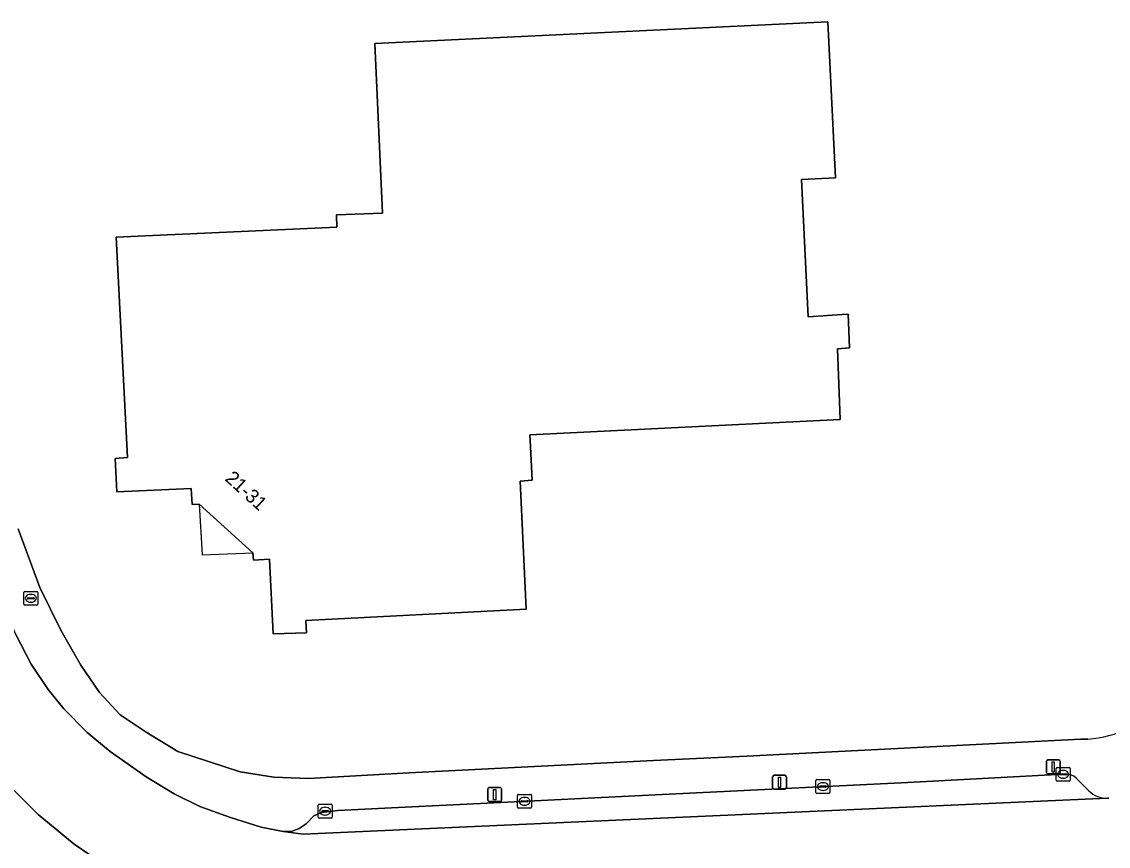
# Model space of a CAD drawing. Extents: x 157692 to 159674, y 381452 to 383291.
# Drawn here: x 157922.9 to 158001.5, y 381592.9 to 381652.5 of the extents above; entities that cross this region are included whole.
import ezdxf

# ---------------------------------------------------------------- set-up
doc = ezdxf.new("R2010")
doc.units = 0
for name, color, linetype in [('IMGEO_Brandkraan', 7, 'Continuous'), ('IMGEO_Erf', 7, 'Continuous'), ('IMGEO_Kolk', 7, 'Continuous'), ('IMGEO_Lichtmast', 7, 'Continuous'), ('IMGEO_Pand', 7, 'Continuous'), ('IMGEO_Pand_nummerreeks', 7, 'Continuous'), ('IMGEO_Pand_overbouw', 7, 'Continuous'), ('IMGEO_Parkeervlak_gesloten', 7, 'Continuous'), ('IMGEO_Rijbaan_lokaal_gesloten', 7, 'Continuous'), ('IMGEO_Rijbaan_lokaal_open', 7, 'Continuous'), ('IMGEO_Voetpad_open', 7, 'Continuous')]:
    doc.layers.add(name, color=color, linetype=linetype)

msp = doc.modelspace()

# ---------------------------------------------------------------- linework, layer by layer
at = {"layer": 'IMGEO_Brandkraan'}
for p, q in [((157923.045, 381610.378), (157923.045, 381611.23)), ((157923.12, 381611.304), (157923.972, 381611.304)), ((157923.304, 381610.798), (157923.304, 381610.81)), ((157923.742, 381610.761), (157923.344, 381610.761)), ((157923.347, 381610.847), (157923.745, 381610.847)), ((157923.556, 381610.524), (157923.531, 381610.524)), ((157923.533, 381611.084), (157923.558, 381611.084)), ((157923.788, 381610.81), (157923.788, 381610.798)), ((157924.046, 381611.23), (157924.046, 381610.378)), ((157923.972, 381610.304), (157923.12, 381610.304))]:
    msp.add_line(p, q, dxfattribs=at)
for points in [[(157923.045, 381610.378), (157923.045, 381611.23)], [(157923.12, 381611.304), (157923.972, 381611.304)], [(157924.046, 381611.23), (157924.046, 381610.378)], [(157923.972, 381610.304), (157923.12, 381610.304)]]:
    msp.add_lwpolyline(points, dxfattribs=at)
for centre, radius, start, end in [((157923.122, 381611.228), 0.0765, 91.55205, 178.44795), ((157923.122, 381611.228), 0.0765, 91.55205, 178.44795), ((157923.344, 381610.807), 0.0403, 85.87752, 175.75265), ((157923.341, 381610.797), 0.0366, 178.93798, 274.71019), ((157923.745, 381610.804), 0.043, 264.86636, 352.45326), ((157923.749, 381610.809), 0.0386, 1.73085, 96.63898), ((157923.97, 381611.228), 0.0765, 1.55205, 88.44795), ((157923.97, 381611.228), 0.0765, 1.55205, 88.44795), ((157923.122, 381610.38), 0.0765, 181.55205, 268.44795), ((157923.122, 381610.38), 0.0765, 181.55205, 268.44795), ((157923.97, 381610.38), 0.0765, 271.55205, 358.44795), ((157923.97, 381610.38), 0.0765, 271.55205, 358.44795)]:
    msp.add_arc(centre, radius, start, end, dxfattribs=at)
for centre, major_axis, ratio, start_param, end_param in [((157923.532, 381610.804), (-0.387, 0.002), 0.722429, 4.712389, 7.853982), ((157923.557, 381610.804), (-0.39, 0.002), 0.717154, 1.570796, 4.712389)]:
    msp.add_ellipse(centre, major_axis=major_axis, ratio=ratio, start_param=start_param, end_param=end_param, dxfattribs=at)
at = {"layer": 'IMGEO_Erf'}
msp.add_lwpolyline([(157981.737, 381641.204), (157979.28, 381641.078), (157979.774, 381631.161), (157982.232, 381631.323), (157982.646, 381631.35), (157982.763, 381628.908), (157981.885, 381628.842), (157982.085, 381623.74), (157959.636, 381622.61), (157959.676, 381621.775), (157959.791, 381619.336), (157958.942, 381619.275), (157959.38, 381610.007), (157943.445, 381609.208), (157943.481, 381608.314), (157941.077, 381608.244), (157940.808, 381613.63), (157939.637, 381613.565), (157939.592, 381614.082), (157935.72, 381617.615), (157935.205, 381617.594), (157935.146, 381618.731), (157929.771, 381618.502), (157929.656, 381620.921), (157930.545, 381620.976), (157929.724, 381636.919), (157945.679, 381637.634), (157945.647, 381638.532), (157948.99, 381638.639), (157948.429, 381650.907), (157981.178, 381652.486)], close=True, dxfattribs=at)
msp.add_lwpolyline([(157922.624, 381615.817), (157924.2, 381611.589), (157925.712, 381608.5), (157927.171, 381605.97), (157928.512, 381603.995), (157930.007, 381602.373), (157931.89, 381601.119), (157934.17, 381599.736), (157938.678, 381598.262), (157941.118, 381597.881), (157943.627, 381597.785), (157950.884, 381598.177), (157968.585, 381599.074), (157975.32, 381599.4), (157999.488, 381600.615), (158000, 381600.627)], dxfattribs=at)
msp.add_arc((157999.568, 381608.009), 7.395, 273.3508, 320.84628, dxfattribs=at)
at = {"layer": 'IMGEO_Kolk'}
for p, q in [((157997.701, 381597.653), (157997.701, 381598.505)), ((157997.776, 381598.579), (157998.628, 381598.579)), ((157997.96, 381598.073), (157997.96, 381598.085)), ((157998.398, 381598.036), (157998, 381598.036)), ((157998.003, 381598.122), (157998.401, 381598.122)), ((157998.189, 381598.359), (157998.214, 381598.359)), ((157998.444, 381598.085), (157998.444, 381598.073)), ((157998.702, 381598.505), (157998.702, 381597.653)), ((157980.327, 381596.768), (157980.327, 381597.62)), ((157980.402, 381597.694), (157981.254, 381597.694)), ((157980.586, 381597.188), (157980.586, 381597.2)), ((157980.629, 381597.237), (157981.027, 381597.237)), ((157980.815, 381597.474), (157980.84, 381597.474)), ((157981.07, 381597.2), (157981.07, 381597.188)), ((157981.328, 381597.62), (157981.328, 381596.768)), ((157998.628, 381597.579), (157997.776, 381597.579)), ((157998.212, 381597.799), (157998.187, 381597.799)), ((157958.749, 381595.703), (157958.749, 381596.555)), ((157958.824, 381596.629), (157959.676, 381596.629)), ((157959.237, 381596.409), (157959.262, 381596.409)), ((157959.75, 381596.555), (157959.75, 381595.703)), ((157981.254, 381596.694), (157980.402, 381596.694)), ((157981.024, 381597.151), (157980.626, 381597.151)), ((157980.838, 381596.914), (157980.813, 381596.914)), ((157944.331, 381594.987), (157944.331, 381595.839)), ((157944.406, 381595.913), (157945.258, 381595.913)), ((157944.819, 381595.693), (157944.844, 381595.693)), ((157945.332, 381595.839), (157945.332, 381594.987)), ((157959.676, 381595.629), (157958.824, 381595.629)), ((157959.008, 381596.123), (157959.008, 381596.135)), ((157959.446, 381596.086), (157959.048, 381596.086)), ((157959.051, 381596.172), (157959.449, 381596.172)), ((157959.26, 381595.849), (157959.235, 381595.849)), ((157959.492, 381596.135), (157959.492, 381596.123)), ((157945.258, 381594.913), (157944.406, 381594.913)), ((157944.59, 381595.407), (157944.59, 381595.419)), ((157945.028, 381595.37), (157944.63, 381595.37)), ((157944.633, 381595.456), (157945.031, 381595.456)), ((157944.842, 381595.133), (157944.817, 381595.133)), ((157945.074, 381595.419), (157945.074, 381595.407))]:
    msp.add_line(p, q, dxfattribs=at)
for points in [[(157997.701, 381597.653), (157997.701, 381598.505)], [(157997.776, 381598.579), (157998.628, 381598.579)], [(157998.702, 381598.505), (157998.702, 381597.653)], [(157980.327, 381596.768), (157980.327, 381597.62)], [(157980.402, 381597.694), (157981.254, 381597.694)], [(157981.328, 381597.62), (157981.328, 381596.768)], [(157998.628, 381597.579), (157997.776, 381597.579)], [(157958.749, 381595.703), (157958.749, 381596.555)], [(157958.824, 381596.629), (157959.676, 381596.629)], [(157959.75, 381596.555), (157959.75, 381595.703)], [(157981.254, 381596.694), (157980.402, 381596.694)], [(157944.331, 381594.987), (157944.331, 381595.839)], [(157944.406, 381595.913), (157945.258, 381595.913)], [(157945.332, 381595.839), (157945.332, 381594.987)], [(157959.676, 381595.629), (157958.824, 381595.629)], [(157945.258, 381594.913), (157944.406, 381594.913)]]:
    msp.add_lwpolyline(points, dxfattribs=at)
for centre, radius, start, end in [((157997.778, 381598.503), 0.0765, 91.55205, 178.44795), ((157997.778, 381598.503), 0.0765, 91.55205, 178.44795), ((157998, 381598.082), 0.0403, 85.87752, 175.75265), ((157997.997, 381598.072), 0.0366, 178.93798, 274.71019), ((157998.401, 381598.079), 0.043, 264.86636, 352.45326), ((157998.405, 381598.084), 0.0386, 1.73085, 96.63898), ((157998.626, 381598.503), 0.0765, 1.55205, 88.44795), ((157998.626, 381598.503), 0.0765, 1.55205, 88.44795), ((157980.404, 381597.618), 0.0765, 91.55205, 178.44795), ((157980.404, 381597.618), 0.0765, 91.55205, 178.44795), ((157980.626, 381597.197), 0.0403, 85.87752, 175.75265), ((157980.623, 381597.187), 0.0366, 178.93798, 274.71019), ((157981.027, 381597.194), 0.043, 264.86636, 352.45326), ((157981.031, 381597.199), 0.0386, 1.73085, 96.63898), ((157981.252, 381597.618), 0.0765, 1.55205, 88.44795), ((157981.252, 381597.618), 0.0765, 1.55205, 88.44795), ((157997.778, 381597.655), 0.0765, 181.55205, 268.44795), ((157997.778, 381597.655), 0.0765, 181.55205, 268.44795), ((157998.626, 381597.655), 0.0765, 271.55205, 358.44795), ((157998.626, 381597.655), 0.0765, 271.55205, 358.44795), ((157958.826, 381596.553), 0.0765, 91.55205, 178.44795), ((157958.826, 381596.553), 0.0765, 91.55205, 178.44795), ((157959.674, 381596.553), 0.0765, 1.55205, 88.44795), ((157959.674, 381596.553), 0.0765, 1.55205, 88.44795), ((157980.404, 381596.77), 0.0765, 181.55205, 268.44795), ((157980.404, 381596.77), 0.0765, 181.55205, 268.44795), ((157981.252, 381596.77), 0.0765, 271.55205, 358.44795), ((157981.252, 381596.77), 0.0765, 271.55205, 358.44795), ((157944.408, 381595.837), 0.0765, 91.55205, 178.44795), ((157944.408, 381595.837), 0.0765, 91.55205, 178.44795), ((157945.256, 381595.837), 0.0765, 1.55205, 88.44795), ((157945.256, 381595.837), 0.0765, 1.55205, 88.44795), ((157958.826, 381595.705), 0.0765, 181.55205, 268.44795), ((157958.826, 381595.705), 0.0765, 181.55205, 268.44795), ((157959.048, 381596.132), 0.0403, 85.87752, 175.75265), ((157959.045, 381596.122), 0.0366, 178.93798, 274.71019), ((157959.449, 381596.129), 0.043, 264.86636, 352.45326), ((157959.453, 381596.134), 0.0386, 1.73085, 96.63898), ((157959.674, 381595.705), 0.0765, 271.55205, 358.44795), ((157959.674, 381595.705), 0.0765, 271.55205, 358.44795), ((157944.408, 381594.989), 0.0765, 181.55205, 268.44795), ((157944.408, 381594.989), 0.0765, 181.55205, 268.44795), ((157944.63, 381595.416), 0.0403, 85.87752, 175.75265), ((157944.627, 381595.406), 0.0366, 178.93798, 274.71019), ((157945.031, 381595.413), 0.043, 264.86636, 352.45326), ((157945.035, 381595.418), 0.0386, 1.73085, 96.63898), ((157945.256, 381594.989), 0.0765, 271.55205, 358.44795), ((157945.256, 381594.989), 0.0765, 271.55205, 358.44795)]:
    msp.add_arc(centre, radius, start, end, dxfattribs=at)
for centre, major_axis, ratio, start_param, end_param in [((157998.188, 381598.079), (-0.387, 0.002), 0.722429, 4.712389, 7.853982), ((157998.213, 381598.079), (-0.39, 0.002), 0.717154, 1.570796, 4.712389), ((157980.814, 381597.194), (-0.387, 0.002), 0.722429, 4.712389, 7.853982), ((157980.839, 381597.194), (-0.39, 0.002), 0.717154, 1.570796, 4.712389), ((157959.236, 381596.129), (-0.387, 0.002), 0.722429, 4.712389, 7.853982), ((157959.261, 381596.129), (-0.39, 0.002), 0.717154, 1.570796, 4.712389), ((157944.818, 381595.413), (-0.387, 0.002), 0.722429, 4.712389, 7.853982), ((157944.843, 381595.413), (-0.39, 0.002), 0.717154, 1.570796, 4.712389)]:
    msp.add_ellipse(centre, major_axis=major_axis, ratio=ratio, start_param=start_param, end_param=end_param, dxfattribs=at)
at = {"layer": 'IMGEO_Lichtmast'}
for p, q in [((157996.993, 381598.215), (157996.993, 381599.015)), ((157996.993, 381599.015), (157996.993, 381598.215)), ((157997.093, 381599.115), (157997.883, 381599.115)), ((157997.883, 381599.115), (157997.093, 381599.115)), ((157997.983, 381599.015), (157997.983, 381598.215)), ((157997.983, 381598.215), (157997.983, 381599.015)), ((157977.295, 381598.006), (157978.085, 381598.006)), ((157978.085, 381598.006), (157977.295, 381598.006)), ((157997.883, 381598.115), (157997.093, 381598.115)), ((157997.093, 381598.115), (157997.883, 381598.115)), ((157977.195, 381597.106), (157977.195, 381597.906)), ((157977.195, 381597.906), (157977.195, 381597.106)), ((157978.185, 381597.906), (157978.185, 381597.106)), ((157978.185, 381597.106), (157978.185, 381597.906)), ((157956.593, 381596.217), (157956.593, 381597.017)), ((157956.593, 381597.017), (157956.593, 381596.217)), ((157956.693, 381597.117), (157957.483, 381597.117)), ((157957.483, 381597.117), (157956.693, 381597.117)), ((157957.583, 381597.017), (157957.583, 381596.217)), ((157957.583, 381596.217), (157957.583, 381597.017)), ((157978.085, 381597.006), (157977.295, 381597.006)), ((157977.295, 381597.006), (157978.085, 381597.006)), ((157957.483, 381596.117), (157956.693, 381596.117)), ((157956.693, 381596.117), (157957.483, 381596.117))]:
    msp.add_line(p, q, dxfattribs=at)
for points in [[(157997.413, 381598.99), (157997.563, 381598.99), (157997.563, 381598.24), (157997.413, 381598.24), (157997.413, 381598.99)], [(157977.615, 381597.881), (157977.765, 381597.881), (157977.765, 381597.131), (157977.615, 381597.131), (157977.615, 381597.881)], [(157957.013, 381596.992), (157957.163, 381596.992), (157957.163, 381596.242), (157957.013, 381596.242), (157957.013, 381596.992)]]:
    msp.add_lwpolyline(points, dxfattribs=at)
for centre, start, end in [((157997.093, 381599.015), 90, 180), ((157997.093, 381599.015), 90, 180), ((157997.883, 381599.015), 0, 90), ((157997.883, 381599.015), 360, 90), ((157977.295, 381597.906), 90, 180), ((157977.295, 381597.906), 90, 180), ((157978.085, 381597.906), 0, 90), ((157978.085, 381597.906), 360, 90), ((157997.093, 381598.215), 180, 270), ((157997.093, 381598.215), 180, 270), ((157997.883, 381598.215), 270, 0), ((157997.883, 381598.215), 270, 0), ((157956.693, 381597.017), 90, 180), ((157956.693, 381597.017), 90, 180), ((157957.483, 381597.017), 0, 90), ((157957.483, 381597.017), 360, 90), ((157977.295, 381597.106), 180, 270), ((157977.295, 381597.106), 180, 270), ((157978.085, 381597.106), 270, 0), ((157978.085, 381597.106), 270, 0), ((157956.693, 381596.217), 180, 270), ((157956.693, 381596.217), 180, 270), ((157957.483, 381596.217), 270, 0), ((157957.483, 381596.217), 270, 0)]:
    msp.add_arc(centre, 0.1, start, end, dxfattribs=at)
at = {"layer": 'IMGEO_Pand'}
msp.add_lwpolyline([(157982.763, 381628.908), (157982.646, 381631.35), (157982.232, 381631.323), (157979.774, 381631.161), (157979.28, 381641.078), (157981.737, 381641.204), (157981.178, 381652.486), (157948.429, 381650.907), (157948.99, 381638.639), (157945.647, 381638.532), (157945.679, 381637.634), (157929.724, 381636.919), (157930.545, 381620.976), (157929.656, 381620.921), (157929.771, 381618.502), (157935.146, 381618.731), (157935.205, 381617.594), (157935.72, 381617.615), (157939.592, 381614.082), (157939.637, 381613.565), (157940.808, 381613.63), (157941.077, 381608.244), (157943.481, 381608.314), (157943.445, 381609.208), (157959.38, 381610.007), (157958.942, 381619.275), (157959.791, 381619.336), (157959.676, 381621.775), (157959.636, 381622.61), (157982.085, 381623.74), (157981.885, 381628.842)], close=True, dxfattribs=at)
at = {"layer": 'IMGEO_Pand_overbouw'}
msp.add_lwpolyline([(157939.592, 381614.082), (157935.72, 381617.615), (157935.931, 381613.941)], close=True, dxfattribs=at)
at = {"layer": 'IMGEO_Parkeervlak_gesloten'}
for points in [[(157998.421, 381598.082), (157998.198, 381598.078), (157986.967, 381597.489), (157968.73, 381596.605), (157956.057, 381595.962), (157951.089, 381595.738), (157945.747, 381595.46), (157944.557, 381595.318), (157944.019, 381595.083), (157943.448, 381594.5), (157942.949, 381594.159), (157942.441, 381593.968), (157941.787, 381593.953), (157943.247, 381593.747), (158001.415, 381596.346)], [(158000.068, 381596.883), (157999.14, 381597.809)]]:
    msp.add_lwpolyline(points, dxfattribs=at)
for centre, radius, start, end in [((157998.487, 381597.174), 0.911, 44.23736, 94.1797), ((158001.387, 381598.234), 1.888, 225.68425, 270.845)]:
    msp.add_arc(centre, radius, start, end, dxfattribs=at)
at = {"layer": 'IMGEO_Rijbaan_lokaal_gesloten'}
for points in [[(158001.519, 381596.351), (158001.415, 381596.346), (157943.247, 381593.747), (157941.787, 381593.953), (157940.201, 381594.263), (157937.982, 381594.948), (157935.779, 381595.742), (157933.913, 381596.673), (157931.88, 381597.897), (157929.284, 381599.727), (157927.609, 381601.111), (157925.926, 381602.819), (157924.801, 381604.213), (157923.565, 381606.033), (157922.451, 381608.183), (157920.957, 381611.715), (157919.038, 381616.874), (157916.313, 381625.205), (157914.556, 381631.129), (157913.243, 381635.916)], [(157921.704, 381597.546), (157924.075, 381595.18), (157926.673, 381593.026), (157928.952, 381591.478), (157929.051, 381591.423), (157930.756, 381590.478), (157934.191, 381588.901), (157937.272, 381587.854), (157940.474, 381587.149), (157944.13, 381586.826), (157945.839, 381586.771), (157951.019, 381586.872), (157951.074, 381586.874), (157957.932, 381587.181), (157959.949, 381587.281), (157972.468, 381587.902), (157972.55, 381587.906), (157981.393, 381588.333), (157982.023, 381588.369), (158006.775, 381589.582), (158008.068, 381589.628)]]:
    msp.add_lwpolyline(points, dxfattribs=at)
at = {"layer": 'IMGEO_Rijbaan_lokaal_open'}
msp.add_lwpolyline([(157922.484, 381585.955), (157926.49, 381591.102), (157926.958, 381591.42), (157927.456, 381591.588), (157928.522, 381591.637), (157928.952, 381591.478), (157926.673, 381593.026), (157924.075, 381595.18), (157921.704, 381597.546)], dxfattribs=at)
at = {"layer": 'IMGEO_Voetpad_open'}
for points in [[(158000, 381600.627), (157999.488, 381600.615), (157975.32, 381599.4), (157968.585, 381599.074), (157950.884, 381598.177), (157943.627, 381597.785), (157941.118, 381597.881), (157938.678, 381598.262), (157934.17, 381599.736), (157931.89, 381601.119), (157930.007, 381602.373), (157928.512, 381603.995), (157927.171, 381605.97), (157925.712, 381608.5), (157924.2, 381611.589), (157922.624, 381615.817)], [(157922.451, 381608.183), (157923.565, 381606.033), (157924.801, 381604.213), (157925.926, 381602.819), (157927.609, 381601.111), (157929.284, 381599.727), (157931.88, 381597.897), (157933.913, 381596.673), (157935.779, 381595.742), (157937.982, 381594.948), (157940.201, 381594.263), (157941.787, 381593.953), (157942.441, 381593.968), (157942.949, 381594.159), (157943.448, 381594.5), (157944.019, 381595.083), (157944.557, 381595.318), (157945.747, 381595.46), (157951.089, 381595.738), (157956.057, 381595.962), (157968.73, 381596.605), (157986.967, 381597.489), (157998.198, 381598.078), (157998.421, 381598.082)], [(157999.14, 381597.809), (158000.068, 381596.883)], [(158001.415, 381596.346), (158001.519, 381596.351)]]:
    msp.add_lwpolyline(points, dxfattribs=at)
for centre, radius, start, end in [((157999.568, 381608.009), 7.395, 273.3508, 320.84628), ((157998.487, 381597.174), 0.911, 44.23736, 94.1797), ((158001.387, 381598.234), 1.888, 225.68425, 270.845)]:
    msp.add_arc(centre, radius, start, end, dxfattribs=at)

# ---------------------------------------------------------------- texts
at = {"layer": 'IMGEO_Pand_nummerreeks'}
msp.add_text('21-31', height=1, rotation=317.62116, dxfattribs=at).set_placement((157937.529, 381619.376))

doc.saveas('drawing.dxf')
